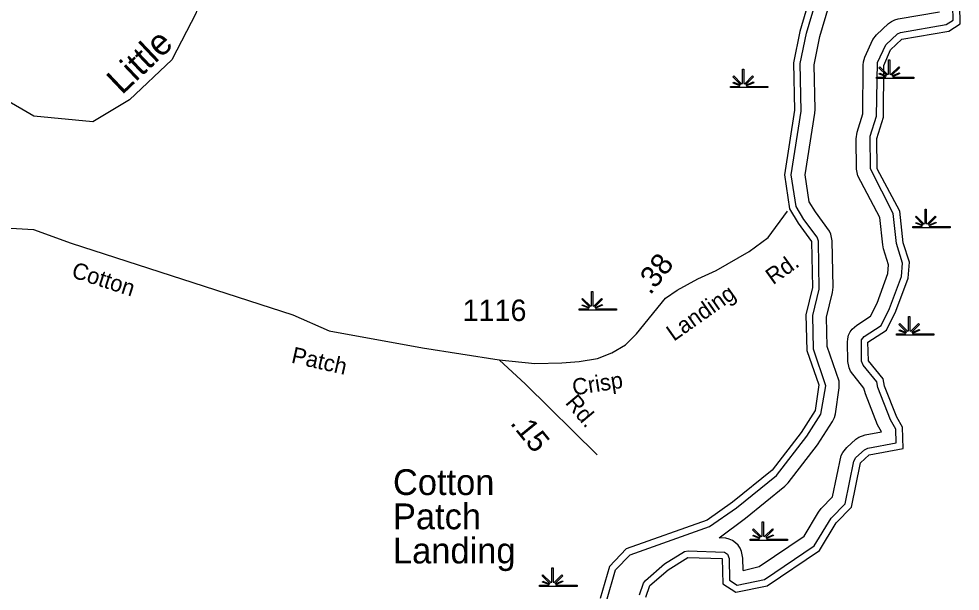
# Model space of a CAD drawing. Extents: x 2532689 to 2764727, y 536648 to 732970.
# Drawn here: x 2602391 to 2607875, y 607397 to 610730 of the extents above; entities that cross this region are included whole.
import ezdxf

# ---------------------------------------------------------------- set-up
doc = ezdxf.new("R2010")
doc.units = 0
for name, color, linetype in [('Exist Hydrographic Buffer Line', 7, 'Continuous'), ('Exist Hydrographic Creek Double Shore', 7, 'Continuous'), ('Exist Hydrographic Creek Single Shore', 7, 'Continuous'), ('Exist Hydrographic Creek Single Shore Label', 7, 'Continuous'), ('Exist Hydrographic Point Label', 7, 'Continuous'), ('Exist Hydrographic Swamp CELL', 7, 'Continuous'), ('Exist Road Secondary Mileage Hundredths English Label', 7, 'Continuous'), ('Exist Road Secondary Type 51 Attributed', 7, 'Continuous'), ('Exist Road Secondary Type 51 Label', 7, 'Continuous'), ('Exist Road Secondary Type 51 Number Label', 7, 'Continuous')]:
    doc.layers.add(name, color=color, linetype=linetype)

msp = doc.modelspace()

# ---------------------------------------------------------------- linework, layer by layer
at = {"layer": 'Exist Hydrographic Buffer Line'}
for points in [[(2605814.2, 607338.7), (2605867.3, 607520.5), (2605952, 607608.9), (2606415, 607772.7), (2606571.8, 607882.2), (2606804, 608070.3), (2606982.4, 608300.3), (2607063.4, 608428.3), (2607091.2, 608592.4), (2607020.5, 608806.2), (2607016.6, 609001.4), (2607053.7, 609155.6), (2607048.6, 609434.7), (2607040.8, 609457.5), (2606964.9, 609561.4), (2606918.8, 609636.4), (2606891.1, 609821.3), (2606949.1, 610191.9), (2606943.6, 610470), (2606980.3, 610646.1), (2607141.7, 611197.8)], [(2606610.2, 607518), (2606608.8, 607589.8), (2606601.4, 607628.4), (2606592.6, 607647.3), (2606580.7, 607664.5), (2606565.9, 607679.3), (2606548.7, 607691.3), (2606529.6, 607700.1), (2606509.3, 607705.5), (2606471, 607706.7), (2606624.1, 607821.6), (2606854.2, 608008.2), (2606873.7, 608028.1), (2607043.7, 608248.4), (2607131.2, 608385.5), (2607142.5, 608408.7), (2607147.8, 608428.9), (2607170.4, 608580.8), (2607170, 608619.1), (2607100.1, 608820.8), (2607097, 608992.7), (2607131.4, 609137), (2607134.7, 609167.6), (2607128.6, 609436.5), (2607121.4, 609474.9), (2607112.6, 609493.8), (2607031.4, 609606), (2606995.7, 609664.3), (2606972.1, 609821.1), (2607028.1, 610179.6), (2607029.7, 610200.8), (2607023.8, 610462.6), (2607058, 610626.6), (2607213.7, 611158.9)], [(2607351.7, 609855.8), (2607350.4, 610045.6), (2607387.5, 610162.9), (2607393.1, 610475), (2607442.1, 610578), (2607508.9, 610641.4), (2607527.8, 610650.2), (2607794, 610696.1), (2607834.1, 610721.7), (2607832.7, 610803.4)], [(2606610.2, 607518), (2606703.1, 607540.1), (2606965.3, 607717.7), (2607049, 607856.5), (2607065.6, 607878.4), (2607131.2, 607945.5), (2607181.9, 608186.3), (2607190.7, 608205.2), (2607213.9, 608233.9), (2607266.4, 608281.8), (2607283.6, 608293.8), (2607321.5, 608307.8), (2607416.3, 608325.7), (2607393.9, 608366), (2607323, 608547), (2607314.1, 608580), (2607236.6, 608678), (2607228, 608697), (2607220.6, 608734.7), (2607217.8, 608846.3), (2607219.4, 608867.1), (2607224.9, 608887.3), (2607233.8, 608906.3), (2607245.6, 608923.4), (2607271.9, 608946.7), (2607352.1, 608999.1), (2607390.4, 609074.9), (2607453.2, 609246), (2607457.3, 609298.2), (2607428.1, 609389.6), (2607423.4, 609412.8), (2607406, 609573), (2607278.9, 609815.4), (2607271.7, 609854.4), (2607268.6, 610031.5), (2607274.1, 610069.8), (2607307.6, 610175.6), (2607309.6, 610459.6), (2607311.5, 610479.6), (2607319.9, 610507.4), (2607365.6, 610609), (2607386.9, 610636), (2607457.5, 610702.7), (2607474.7, 610714.7), (2607493.6, 610723.5), (2607514.5, 610729), (2607753.4, 610770.2)], [(2607468.3, 608395.2), (2607395.7, 608582.5), (2607388.4, 608615.4), (2607309.6, 608712.8), (2607300.6, 608736.9), (2607300.2, 608860), (2607315.6, 608879.8), (2607414, 608943.9), (2607463.8, 609042.9), (2607532.1, 609228.8), (2607538.3, 609307.7), (2607503, 609421.5), (2607483.7, 609596.9), (2607351.7, 609855.8)], [(2606005.9, 607376.1), (2606029.9, 607442.7), (2606041.4, 607459.2), (2606152.9, 607556.2), (2606268.6, 607627), (2606289.7, 607632.4), (2606502.3, 607624.9), (2606519.4, 607613.1), (2606528.6, 607588.1), (2606531.2, 607461.8), (2606576.6, 607432.7), (2606734.9, 607464.8), (2607025, 607661.4), (2607122.8, 607822.6), (2607204.8, 607906.5), (2607255.5, 608153.3), (2607267.6, 608174.7), (2607317.8, 608220.5), (2607336.1, 608229.2), (2607502, 608260.5), (2607499.9, 608340.8), (2607468.3, 608395.2)]]:
    msp.add_lwpolyline(points, dxfattribs=at)
at = {"layer": 'Exist Hydrographic Creek Double Shore'}
for points in [[(2607105.6, 611217.2), (2606941.6, 610655.8), (2606903.6, 610473.7), (2606909.6, 610198.1), (2606850.7, 609821.4), (2606880.7, 609622.4), (2606931.7, 609539.1), (2607008.6, 609433.9), (2607014.6, 609164.8), (2606976.6, 609005.7), (2606980.7, 608799), (2607051.7, 608598.3), (2607029.7, 608449.7), (2606948.7, 608321.7), (2606778.7, 608101.4), (2606548.7, 607914.8), (2606401.7, 607810.4), (2605929.6, 607643.5), (2605831.6, 607541.1), (2605777.7, 607355)], [(2606043.6, 607362.5), (2606067.6, 607429.1), (2606173.6, 607522.1), (2606288.7, 607592.4), (2606488.6, 607587.4), (2606491.7, 607439.7), (2606568.6, 607390.3), (2606750.7, 607427.2), (2607054.7, 607633.2), (2607151.7, 607794.7), (2607241.8, 607887), (2607294.7, 608145.2), (2607343.7, 608189.9), (2607542.8, 608227.4), (2607539.7, 608352.2), (2607505.7, 608409.8), (2607434.7, 608590.8), (2607425.7, 608633.1), (2607340.6, 608738), (2607337.7, 608846.3), (2607444.8, 608916.3), (2607500.7, 609026.9), (2607571.7, 609220.2), (2607578.7, 609312.4), (2607542.6, 609425.9), (2607522.7, 609608.9), (2607391.6, 609856.4), (2607388.6, 610033.6), (2607427.7, 610156.6), (2607429.6, 610458.8), (2607469.6, 610549), (2607534.6, 610610.8), (2607808.7, 610658), (2607874.7, 610700.1), (2607872.7, 610808.3)]]:
    msp.add_lwpolyline(points, dxfattribs=at)
at = {"layer": 'Exist Hydrographic Creek Single Shore'}
msp.add_lwpolyline([(2603895.5, 612722.2), (2603765.9, 612458.5), (2603726.7, 612121.6), (2603688, 611730.6), (2603599, 611515.2), (2603537.7, 611302.1), (2603518.2, 611113.6), (2603465.9, 610992.8), (2603423.3, 610764), (2603283, 610491.8), (2603036.5, 610258.3), (2602822.5, 610129.4), (2602478.8, 610162.9), (2602301.6, 610266.7), (2602172.7, 610505.4), (2602120.8, 610656.9), (2601957.1, 610788.9), (2601830.6, 610855.4), (2601635, 610860.8), (2601417.5, 610854), (2601219.4, 610875.4), (2601073.2, 610905.6), (2600975.4, 610906.3)], dxfattribs=at)
at = {"layer": 'Exist Hydrographic Swamp CELL'}
for points in [[(2607386.7, 610389.8), (2607439.4, 610389.9), (2607441.4, 610393.5), (2607403.1, 610408.3), (2607406, 610413.5), (2607443.8, 610397.8), (2607445.3, 610400.7), (2607400.9, 610445.2), (2607406, 610450.3), (2607451.3, 610404.9), (2607457.7, 610407.2), (2607457.7, 610490.3), (2607464.9, 610490.3), (2607464.9, 610407.2), (2607471.2, 610404.9), (2607516.5, 610450.3), (2607521.7, 610445.2), (2607477.2, 610400.7), (2607479.2, 610397.1), (2607520.1, 610415.7), (2607522.6, 610410.6), (2607481.6, 610392.8), (2607483.2, 610389.9), (2607604.2, 610389.8), (2607604.2, 610382.7), (2607386.7, 610382.7)], [(2606536, 610336.6), (2606588.6, 610336.7), (2606590.6, 610340.3), (2606552.4, 610355.1), (2606555.3, 610360.3), (2606593, 610344.6), (2606594.6, 610347.5), (2606550.2, 610392), (2606555.3, 610397.1), (2606600.6, 610351.6), (2606606.9, 610354), (2606606.9, 610437.1), (2606614.1, 610437.1), (2606614.1, 610354), (2606620.4, 610351.6), (2606665.8, 610397.1), (2606670.9, 610392), (2606626.5, 610347.5), (2606628.5, 610343.9), (2606669.4, 610362.5), (2606671.8, 610357.4), (2606630.8, 610339.6), (2606632.4, 610336.7), (2606753.5, 610336.6), (2606753.5, 610329.5), (2606536, 610329.5)], [(2607599.4, 609520.7), (2607652.1, 609520.8), (2607654.1, 609524.4), (2607615.8, 609539.2), (2607618.7, 609544.4), (2607656.4, 609528.7), (2607658, 609531.5), (2607613.6, 609576.1), (2607618.7, 609581.2), (2607664, 609535.7), (2607670.4, 609538.1), (2607670.4, 609621.2), (2607677.6, 609621.2), (2607677.6, 609538.1), (2607683.9, 609535.7), (2607729.2, 609581.2), (2607734.4, 609576.1), (2607689.9, 609531.5), (2607691.9, 609527.9), (2607732.8, 609546.5), (2607735.3, 609541.5), (2607694.3, 609523.7), (2607695.9, 609520.8), (2607816.9, 609520.7), (2607816.9, 609513.6), (2607599.4, 609513.6)], [(2605656.1, 609041.2), (2605708.8, 609041.2), (2605710.8, 609044.8), (2605672.5, 609059.7), (2605675.4, 609064.9), (2605713.2, 609049.1), (2605714.8, 609052), (2605670.3, 609096.5), (2605675.5, 609101.7), (2605720.7, 609056.2), (2605727.1, 609058.6), (2605727.1, 609141.7), (2605734.3, 609141.7), (2605734.3, 609058.6), (2605740.6, 609056.2), (2605785.9, 609101.7), (2605791.1, 609096.5), (2605746.6, 609052), (2605748.6, 609048.4), (2605789.5, 609067), (2605792, 609062), (2605751, 609044.1), (2605752.6, 609041.2), (2605873.6, 609041.2), (2605873.6, 609034), (2605656.1, 609034)], [(2607503.1, 608895.3), (2607555.7, 608895.3), (2607557.7, 608898.9), (2607519.4, 608913.8), (2607522.3, 608919), (2607560.1, 608903.2), (2607561.7, 608906.1), (2607517.2, 608950.6), (2607522.4, 608955.8), (2607567.6, 608910.3), (2607574, 608912.7), (2607574, 608995.8), (2607581.2, 608995.8), (2607581.2, 608912.7), (2607587.5, 608910.3), (2607632.8, 608955.8), (2607638, 608950.6), (2607593.5, 608906.1), (2607595.5, 608902.5), (2607636.4, 608921.1), (2607638.9, 608916.1), (2607597.9, 608898.2), (2607599.5, 608895.3), (2607720.6, 608895.3), (2607720.6, 608888.1), (2607503.1, 608888.1)], [(2606651.3, 607699.7), (2606703.9, 607699.8), (2606705.9, 607703.4), (2606667.7, 607718.3), (2606670.6, 607723.4), (2606708.3, 607707.7), (2606709.9, 607710.6), (2606665.5, 607755.1), (2606670.6, 607760.3), (2606715.9, 607714.8), (2606722.2, 607717.2), (2606722.2, 607800.2), (2606729.5, 607800.2), (2606729.4, 607717.2), (2606735.8, 607714.8), (2606781.1, 607760.3), (2606786.2, 607755.1), (2606741.8, 607710.6), (2606743.8, 607707), (2606784.7, 607725.6), (2606787.1, 607720.5), (2606746.1, 607702.7), (2606747.8, 607699.8), (2606868.8, 607699.7), (2606868.8, 607692.6), (2606651.3, 607692.6)], [(2605425.1, 607431.8), (2605477.7, 607431.8), (2605479.7, 607435.4), (2605441.5, 607450.3), (2605444.4, 607455.5), (2605482.1, 607439.7), (2605483.7, 607442.6), (2605439.3, 607487.1), (2605444.4, 607492.3), (2605489.7, 607446.8), (2605496, 607449.2), (2605496, 607532.3), (2605503.3, 607532.3), (2605503.2, 607449.2), (2605509.6, 607446.8), (2605554.9, 607492.3), (2605560, 607487.1), (2605515.6, 607442.6), (2605517.6, 607439), (2605558.5, 607457.6), (2605560.9, 607452.6), (2605519.9, 607434.7), (2605521.6, 607431.8), (2605642.6, 607431.8), (2605642.6, 607424.6), (2605425.1, 607424.6)]]:
    msp.add_lwpolyline(points, close=True, dxfattribs=at)
at = {"layer": 'Exist Road Secondary Type 51 Attributed'}
for points in [[(2605189.8, 608743.4), (2605397.8, 608723), (2605553.7, 608725.7), (2605656, 608734.6), (2605761.7, 608751), (2605845.1, 608784.6), (2605925.9, 608832.2), (2605988.7, 608895.5), (2606158.2, 609103.3), (2606225.3, 609150.6), (2606346.1, 609215.3), (2606453.2, 609263.3), (2606644.6, 609375.4), (2606757, 609455.8), (2606869.6, 609610.7)], [(2596544, 607712.9), (2597019.9, 608016.8), (2597816.1, 608479.4), (2598468, 608881), (2599101.7, 609280.3), (2599368.4, 609439.8), (2599475.8, 609470.1), (2600849, 609502.8), (2601346.6, 609535.2), (2601970.7, 609536.1), (2602311.1, 609512.8), (2602475.7, 609502.7), (2602695.3, 609423.3), (2603988, 609006), (2604199.5, 608912.1), (2604742.3, 608813.3), (2605189.8, 608743.4)], [(2605189.8, 608743.4), (2605342.8, 608601.7), (2605759.4, 608190.8)]]:
    msp.add_lwpolyline(points, dxfattribs=at)

# ---------------------------------------------------------------- texts
at = {"layer": 'Exist Hydrographic Creek Single Shore Label'}
msp.add_text('Little', height=150, rotation=43.4521, dxfattribs=at).set_placement((2602991.2, 610283.1))
at = {"layer": 'Exist Hydrographic Point Label'}
for s, p in [('Cotton', (2604570.6, 607956.9)), ('Patch', (2604570.6, 607757.6)), ('Landing', (2604570.6, 607558.4))]:
    msp.add_text(s, height=150, dxfattribs=at).set_placement(p)
at = {"layer": 'Exist Road Secondary Mileage Hundredths English Label'}
for s, rotation, p in [('.38', 52.0755, (2606069.5, 609117.6)), ('.15', 309.1908, (2605249.3, 608373.9))]:
    msp.add_text(s, height=125, rotation=rotation, dxfattribs=at).set_placement(p)
at = {"layer": 'Exist Road Secondary Type 51 Label'}
for s, rotation, p in [('Cotton', 342.112, (2602692.1, 609226.6)), ('Rd.', 35.5894, (2606784.6, 609178.2)), ('Landing', 35.2408, (2606206.3, 608849)), ('Patch', 347.1521, (2603973.4, 608728.4)), ('Crisp', 8.8294, (2605622.4, 608536.4)), ('Rd.', 310.1084, (2605569.9, 608492.2))]:
    msp.add_text(s, height=95, rotation=rotation, dxfattribs=at).set_placement(p)
at = {"layer": 'Exist Road Secondary Type 51 Number Label'}
msp.add_text('1116', height=125, dxfattribs=at).set_placement((2604976.3, 608970))

doc.saveas('drawing.dxf')
